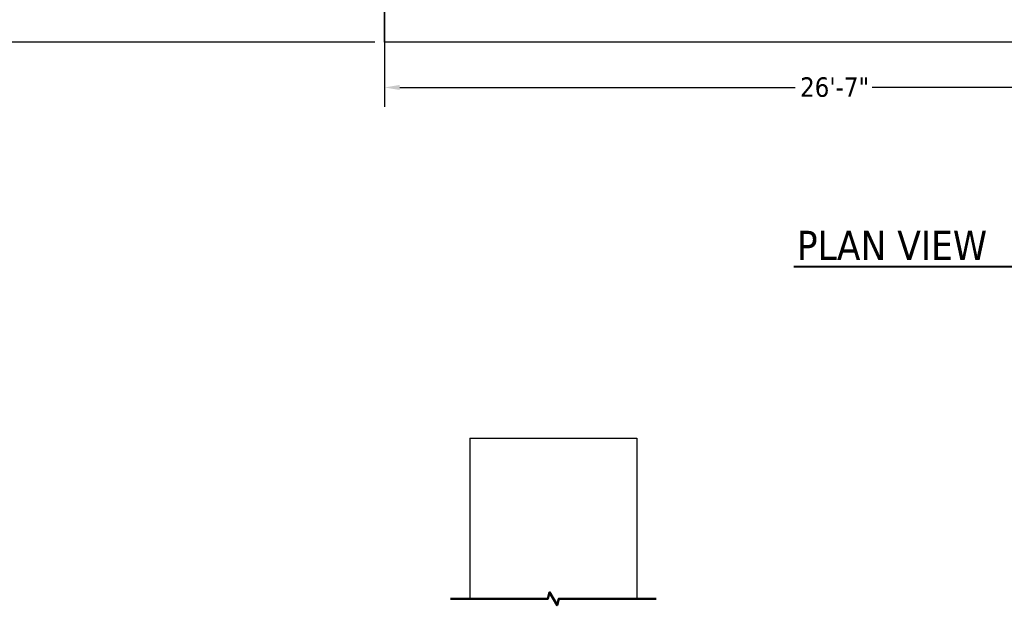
# Model space of a CAD drawing. Header units: inches. Extents: x 36 to 1719, y -84 to 1122.
# Tile 455 of 558: x 615 to 919, y 584 to 764. Entities that reach past the tile are written whole.
import ezdxf

# ---------------------------------------------------------------- set-up
doc = ezdxf.new("R2010")
doc.units = ezdxf.units.IN
doc.header["$LTSCALE"] = 48
doc.header["$MEASUREMENT"] = 0
for name, color, linetype, lineweight in [('Break Line (ANSI)', 7, 'Continuous', 50), ('Dimension (ANSI)', 7, 'Continuous', 25), ('Symbol (ANSI)', 7, 'Continuous', 25), ('Visible (ANSI)', 7, 'Continuous', 30)]:
    doc.layers.add(name, color=color, linetype=linetype, lineweight=lineweight)
doc.styles.add('Label Text (ANSI)', font='tahomabd.ttf')
doc.styles.add('Note Text (ANSI)', font='tahoma.ttf')
doc.dimstyles.new('Architectural (ANSI)', dxfattribs={"dimscale": 48, "dimtxt": 0.125, "dimasz": 0.098425, "dimexe": 0.125, "dimexo": 0.0625, "dimgap": 0.031496, "dimtad": 0, "dimtih": 1, "dimtoh": 1, "dimdec": 4, "dimrnd": 1e-08, "dimzin": 3, "dimdsep": 46, "dimlunit": 4, "dimtxsty": 'Note Text (ANSI)', "dimcen": 0.09, "dimdle": 0.393701, "dimclrd": 256, "dimclre": 256, "dimclrt": 256, "dimadec": 0, "dimazin": 3, "dimtfac": 0.96, "dimtofl": 0, "dimtmove": 0, "dimatfit": 3, "dimfxl": 1, "dimfrac": 2, "dimtolj": 1, "dimtzin": 12, "dimlwd": -1, "dimlwe": -1, "dimarcsym": 0})

# ---------------------------------------------------------------- blocks, each defined once
blk = doc.blocks.new('*D15')
at = {"layer": 'Defpoints', "color": 0, "transparency": 16777216}
for p in [(1046.92, 854.67), (727.92, 840.72), (1046.92, 743.53)]:
    blk.add_point(p, dxfattribs=at)
at = {"layer": 'Dimension (ANSI)', "transparency": 16777216}
for p, q in [((1046.92, 851.67), (1046.92, 737.53)), ((727.92, 837.72), (727.92, 737.53)), ((732.64, 743.53), (854.57, 743.53)), ((1042.19, 743.53), (878.26, 743.53))]:
    blk.add_line(p, q, dxfattribs=at)
for points in [[(732.64, 744.32), (732.64, 742.74), (727.92, 743.53)], [(1042.19, 744.32), (1042.19, 742.74), (1046.92, 743.53)]]:
    blk.add_solid(points, dxfattribs=at)
at = {"layer": 'Dimension (ANSI)', "transparency": 16777216, "insert": (856.08, 746.66), "char_height": 6, "attachment_point": 1, "style": 'Note Text (ANSI)'}
blk.add_mtext('\\A1;26\'-7"', dxfattribs=at)
blk = doc.blocks.new('*D22')
at = {"layer": 'Defpoints', "color": 0, "transparency": 16777216}
for p in [(690.01, 1004.05), (597.74, 757.49), (727.92, 757.49)]:
    blk.add_point(p, dxfattribs=at)
at = {"layer": 'Dimension (ANSI)', "transparency": 16777216}
for p, q in [((687.01, 1004.05), (591.74, 1004.05)), ((597.74, 999.33), (597.74, 903.57)), ((597.74, 762.22), (597.74, 892.97)), ((724.92, 757.49), (591.74, 757.49))]:
    blk.add_line(p, q, dxfattribs=at)
for points in [[(596.95, 999.33), (598.53, 999.33), (597.74, 1004.05)], [(596.95, 762.22), (598.53, 762.22), (597.74, 757.49)]]:
    blk.add_solid(points, dxfattribs=at)
at = {"layer": 'Dimension (ANSI)', "transparency": 16777216, "insert": (577.78, 902.06), "char_height": 6, "attachment_point": 1, "style": 'Note Text (ANSI)'}
blk.add_mtext('\\A1;20\'-6 9/16"', dxfattribs=at)

msp = doc.modelspace()

# ---------------------------------------------------------------- linework, layer by layer
at = {"layer": 'Break Line (ANSI)', "flags": 128}
msp.add_lwpolyline([(748.22919, 585.99717), (778.28859, 585.99717), (778.82448, 587.99717), (781.13388, 583.99717), (781.66978, 585.99717), (811.72918, 585.99717)], dxfattribs=at)
at = {"layer": 'Symbol (ANSI)', "lineweight": 40}
msp.add_line((854.14274, 688.32803), (925.85209, 688.32803), dxfattribs=at)
at = {"layer": 'Visible (ANSI)'}
for p, q in [((727.91768, 757.4914), (727.91768, 828.7154)), ((1046.91768, 757.4914), (727.91768, 757.4914)), ((754.22918, 635.52292), (754.22918, 585.99717)), ((754.22918, 635.52292), (805.72918, 635.52292)), ((805.72918, 635.52292), (805.72918, 585.99717))]:
    msp.add_line(p, q, dxfattribs=at)

# ---------------------------------------------------------------- texts
at = {"layer": 'Symbol (ANSI)', "insert": (855.0668, 690.35843), "char_height": 9.024, "attachment_point": 7, "style": 'Label Text (ANSI)'}
msp.add_mtext('PLAN VIEW', dxfattribs=at)

# ---------------------------------------------------------------- dimensions: what is measured, and where the dimension line sits
at = {"layer": 'Dimension (ANSI)'}
dim = msp.add_linear_dim(base=(597.7408, 757.4914), p1=(690.01418, 1004.0529), p2=(727.91768, 757.4914), angle=270, dimstyle='Architectural (ANSI)', override={"dimgap": 0.031496, "dimdec": 4, "dimlfac": 1, "dimtol": 0, "dimlim": 0, "dimtp": 0, "dimtm": 0, "dimtdec": 2, "dimatfit": 1}, dxfattribs=at)
dim.commit()
dim.dimension.update_dxf_attribs({"geometry": '*D22', "text_midpoint": (597.7408, 898.27215), "dimtype": 160})
dim = msp.add_linear_dim(base=(1046.91768, 743.53077), p1=(727.91768, 840.7154), p2=(1046.91768, 854.67131), dimstyle='Architectural (ANSI)', override={"dimgap": 0.031496, "dimtih": 0, "dimtoh": 0, "dimdec": 4, "dimlfac": 1, "dimtol": 0, "dimlim": 0, "dimtp": 0, "dimtm": 0, "dimtdec": 2, "dimatfit": 1}, dxfattribs=at)
dim.commit()
dim.dimension.update_dxf_attribs({"geometry": '*D15', "text_midpoint": (866.41768, 743.53077), "dimtype": 160})

doc.saveas('drawing.dxf')
